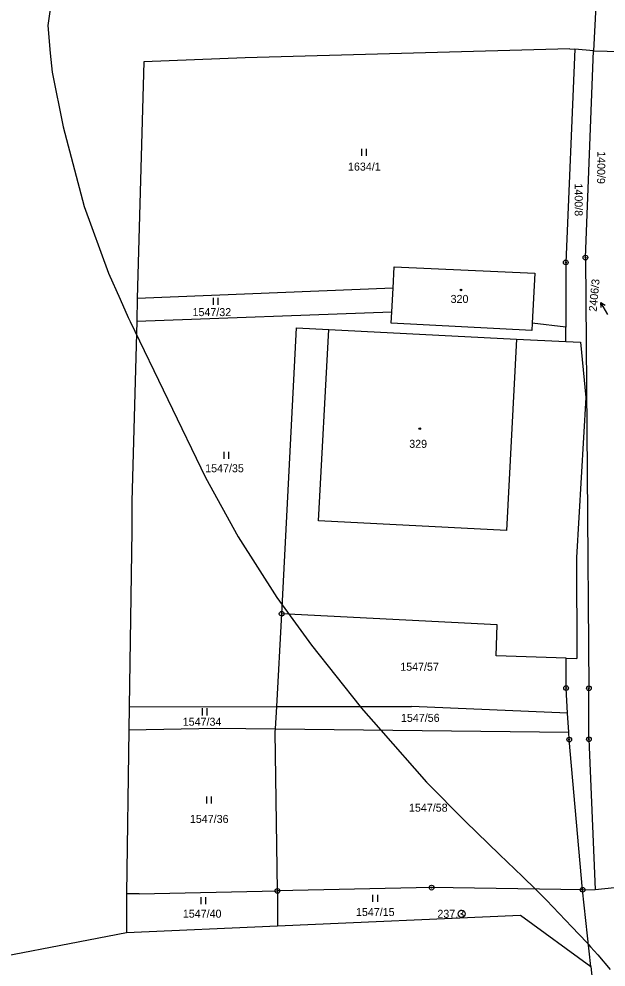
# Model space of a CAD drawing. Extents: x -546762 to -540209, y -1046851 to -1035694.
# Drawn here: x -542845.1 to -542720.2, y -1039670.1 to -1039468.6 of the extents above; entities that cross this region are included whole.
import ezdxf

# ---------------------------------------------------------------- set-up
doc = ezdxf.new("R2010")
doc.units = 0
for name, color, linetype in [('Vrstva 1', 7, 'Continuous'), ('Vrstva 16', 7, 'Continuous'), ('Vrstva 17', 7, 'Continuous'), ('Vrstva 18', 7, 'Continuous'), ('Vrstva 19', 7, 'Continuous'), ('Vrstva 24', 7, 'Continuous'), ('Vrstva 25', 7, 'Continuous'), ('Vrstva 3', 7, 'Continuous'), ('Vrstva 37', 7, 'Continuous'), ('Vrstva 4', 7, 'Continuous'), ('Vrstva 52', 7, 'Continuous'), ('Vrstva 6', 7, 'Continuous')]:
    doc.layers.add(name, color=color, linetype=linetype)

msp = doc.modelspace()

# ---------------------------------------------------------------- linework, layer by layer
at = {"layer": 'Vrstva 1'}
for p, q in [((-542726.88, -1039475.04), (-542728.77, -1039520.33)), ((-542724.59, -1039519.28), (-542722.87, -1039475.34)), ((-542722.87, -1039475.34), (-542717.07, -1039475.49)), ((-542765.51, -1039525.79), (-542819.9, -1039528.01)), ((-542820.03, -1039532.82), (-542765.77, -1039530.85)), ((-542789.2, -1039594.99), (-542786.05, -1039534.23)), ((-542786.05, -1039534.23), (-542779.2, -1039534.58)), ((-542779.2, -1039534.58), (-542739.24, -1039536.65)), ((-542728.76, -1039537.15), (-542728.76, -1039534.07)), ((-542739.24, -1039536.65), (-542728.76, -1039537.15)), ((-542728.76, -1039537.15), (-542725.66, -1039537.3)), ((-542725.66, -1039537.3), (-542724.53, -1039548.99)), ((-542724.53, -1039548.99), (-542726.46, -1039583.03)), ((-542726.46, -1039583.03), (-542726.44, -1039604.51)), ((-542790.26, -1039614.7), (-542789.2, -1039594.99)), ((-542728.7, -1039604.43), (-542726.44, -1039604.51)), ((-542821.65, -1039614.74), (-542790.26, -1039614.7)), ((-542790.52, -1039619.44), (-542790.26, -1039614.7)), ((-542821.72, -1039619.62), (-542803.1, -1039619.3)), ((-542790.55, -1039620.04), (-542790.52, -1039619.44)), ((-542790.1, -1039653.86), (-542790.55, -1039620.04)), ((-542723.85, -1039621.66), (-542722.54, -1039653.57)), ((-542819.52, -1039654.48), (-542822.23, -1039654.49)), ((-542790.1, -1039653.86), (-542790.1, -1039661.29))]:
    msp.add_line(p, q, dxfattribs=at)
for points in [[(-542720.97, -1039438.38), (-542722.87, -1039475.34)], [(-542727.92, -1039474.96), (-542797, -1039476.85)], [(-542727.92, -1039474.96), (-542726.88, -1039475.04)], [(-542722.87, -1039475.34), (-542726.88, -1039475.04)], [(-542797, -1039476.85), (-542818.54, -1039477.68)], [(-542818.54, -1039477.68), (-542819.9, -1039528.01)], [(-542724.59, -1039519.28), (-542723.86, -1039610.82)], [(-542765.51, -1039525.79), (-542765.28, -1039521.24), (-542735.38, -1039522.62), (-542735.89, -1039533.21)], [(-542728.77, -1039520.33), (-542728.76, -1039534.07)], [(-542765.77, -1039530.85), (-542765.51, -1039525.79)], [(-542819.9, -1039528.01), (-542820.03, -1039532.82)], [(-542735.96, -1039534.77), (-542765.89, -1039533.25), (-542765.77, -1039530.85)], [(-542820.03, -1039532.82), (-542821.07, -1039571.14)], [(-542735.89, -1039533.21), (-542735.96, -1039534.77)], [(-542821.07, -1039571.14), (-542821.1, -1039577.26)], [(-542821.1, -1039577.26), (-542821.65, -1039614.74)], [(-542743.38, -1039597.33), (-542789.2, -1039594.99)], [(-542743.58, -1039603.94), (-542743.38, -1039597.33)], [(-542728.7, -1039604.43), (-542743.58, -1039603.94)], [(-542728.7, -1039610.76), (-542728.7, -1039604.43)], [(-542728.38, -1039616.11), (-542728.7, -1039610.76)], [(-542723.85, -1039621.66), (-542723.86, -1039610.82)], [(-542821.65, -1039614.74), (-542821.72, -1039619.62)], [(-542728.13, -1039620.15), (-542728.38, -1039616.11)], [(-542821.72, -1039619.62), (-542822.23, -1039654.49)], [(-542728.03, -1039621.73), (-542728.13, -1039620.15)], [(-542725.19, -1039653.63), (-542728.03, -1039621.73)], [(-542822.23, -1039654.49), (-542822.22, -1039662.7)], [(-542757.33, -1039653.18), (-542790.1, -1039653.86)], [(-542725.19, -1039653.63), (-542757.33, -1039653.18)], [(-542725.19, -1039653.63), (-542722.54, -1039653.57)], [(-542723.46, -1039669.94), (-542725.19, -1039653.63)], [(-542722.54, -1039653.57), (-542716.34, -1039652.92)], [(-542790.1, -1039661.29), (-542738.41, -1039659.02)], [(-542738.41, -1039659.02), (-542723.46, -1039669.94)], [(-542860.51, -1039670.07), (-542822.22, -1039662.7)], [(-542822.22, -1039662.7), (-542790.1, -1039661.29)], [(-542723.46, -1039669.94), (-542719.06, -1039711.53)]]:
    msp.add_lwpolyline(points, dxfattribs=at)
at = {"layer": 'Vrstva 16'}
msp.add_line((-542719.83, -1039531.42), (-542721.31, -1039528.81), dxfattribs=at)
msp.add_lwpolyline([(-542721.25, -1039529.92), (-542721.31, -1039528.81), (-542720.38, -1039529.43)], dxfattribs=at)
at = {"layer": 'Vrstva 24'}
for centre, radius in [((-542724.59, -1039519.28), 0.5), ((-542724.59, -1039519.28), 0.1), ((-542728.77, -1039520.33), 0.5), ((-542728.77, -1039520.33), 0.1), ((-542789.2, -1039594.99), 0.5), ((-542789.2, -1039594.99), 0.1), ((-542728.7, -1039610.76), 0.5), ((-542723.86, -1039610.82), 0.5), ((-542728.7, -1039610.76), 0.1), ((-542723.86, -1039610.82), 0.1), ((-542728.03, -1039621.73), 0.5), ((-542728.03, -1039621.73), 0.1), ((-542723.85, -1039621.66), 0.5), ((-542723.85, -1039621.66), 0.1), ((-542757.33, -1039653.18), 0.5), ((-542790.1, -1039653.86), 0.5), ((-542790.1, -1039653.86), 0.1), ((-542757.33, -1039653.18), 0.1), ((-542725.19, -1039653.63), 0.5), ((-542725.19, -1039653.63), 0.1), ((-542750.92, -1039658.74), 0.75), ((-542750.92, -1039658.74), 0.1)]:
    msp.add_circle(centre, radius, dxfattribs=at)
at = {"layer": 'Vrstva 25'}
for p, q in [((-542772.15, -1039497.69), (-542772.15, -1039496.19)), ((-542771.15, -1039497.69), (-542771.15, -1039496.19)), ((-542803.68, -1039529.34), (-542803.68, -1039527.84)), ((-542802.68, -1039529.34), (-542802.68, -1039527.84)), ((-542801.44, -1039562.09), (-542801.44, -1039560.59)), ((-542800.44, -1039562.09), (-542800.44, -1039560.59)), ((-542806.05, -1039616.57), (-542806.05, -1039615.07)), ((-542805.05, -1039616.57), (-542805.05, -1039615.07)), ((-542805.12, -1039635.28), (-542805.12, -1039633.78)), ((-542804.12, -1039635.28), (-542804.12, -1039633.78)), ((-542769.78, -1039656.2), (-542769.78, -1039654.7)), ((-542768.78, -1039656.2), (-542768.78, -1039654.7)), ((-542806.31, -1039656.68), (-542806.31, -1039655.18)), ((-542805.31, -1039656.68), (-542805.31, -1039655.18))]:
    msp.add_line(p, q, dxfattribs=at)
for centre in [(-542751.07, -1039526.18), (-542759.83, -1039555.66)]:
    msp.add_circle(centre, 0.175, dxfattribs=at)
at = {"layer": 'Vrstva 3'}
for points in [[(-542765.51, -1039525.79), (-542765.28, -1039521.24), (-542735.38, -1039522.62), (-542735.89, -1039533.21)], [(-542765.77, -1039530.85), (-542765.51, -1039525.79)], [(-542735.96, -1039534.77), (-542765.89, -1039533.25), (-542765.77, -1039530.85)], [(-542735.89, -1039533.21), (-542735.96, -1039534.77)], [(-542781.39, -1039575.25), (-542779.2, -1039534.58)], [(-542779.2, -1039534.58), (-542739.24, -1039536.65)], [(-542739.24, -1039536.65), (-542741.4, -1039577.31)], [(-542741.4, -1039577.31), (-542781.39, -1039575.25)]]:
    msp.add_lwpolyline(points, dxfattribs=at)
at = {"layer": 'Vrstva 37'}
for centre in [(-542751.07, -1039526.18), (-542759.83, -1039555.66)]:
    msp.add_circle(centre, 0.175, dxfattribs=at)
at = {"layer": 'Vrstva 4'}
for p, q in [((-542781.39, -1039575.25), (-542779.2, -1039534.58)), ((-542739.24, -1039536.65), (-542741.4, -1039577.31)), ((-542741.4, -1039577.31), (-542781.39, -1039575.25))]:
    msp.add_line(p, q, dxfattribs=at)
at = {"layer": 'Vrstva 52'}
msp.add_lwpolyline([(-542837.32, -1039458.45), (-542838.97, -1039470.01), (-542838.41, -1039475.84), (-542838.02, -1039479.92), (-542835.67, -1039491.48), (-542831.19, -1039508.47), (-542826, -1039522.62), (-542823.56, -1039528.16), (-542821.85, -1039532.04), (-542821.45, -1039532.87), (-542805.38, -1039566.04), (-542798.42, -1039578.63), (-542790.2, -1039591.49), (-542782.88, -1039601.65), (-542772.49, -1039614.68), (-542772.28, -1039614.95), (-542768.12, -1039619.7), (-542758.39, -1039630.79), (-542750.11, -1039639.1), (-542742.85, -1039646.11), (-542737.99, -1039650.8), (-542735.16, -1039653.59), (-542732.87, -1039655.84), (-542727.49, -1039661.48), (-542724.33, -1039664.87), (-542723.5, -1039665.77), (-542721.94, -1039667.45), (-542719.31, -1039670.58)], dxfattribs=at)
at = {"layer": 'Vrstva 6'}
for p, q in [((-542790.26, -1039614.7), (-542761.57, -1039614.67)), ((-542803.1, -1039619.3), (-542790.52, -1039619.44)), ((-542790.52, -1039619.44), (-542728.13, -1039620.15))]:
    msp.add_line(p, q, dxfattribs=at)
for points in [[(-542728.76, -1039534.07), (-542735.89, -1039533.21)], [(-542728.38, -1039616.11), (-542761.57, -1039614.67)], [(-542819.52, -1039654.48), (-542790.1, -1039653.86)]]:
    msp.add_lwpolyline(points, dxfattribs=at)

# ---------------------------------------------------------------- texts
at = {"layer": 'Vrstva 16'}
msp.add_text('2406/3', height=1.7, rotation=84.6675, dxfattribs=at).set_placement((-542722.21, -1039530.84))
at = {"layer": 'Vrstva 17'}
msp.add_text('237.3', height=1.7, dxfattribs=at).set_placement((-542756.08, -1039659.59))
at = {"layer": 'Vrstva 18'}
for s, rotation, p in [('1400/9', 269.2152, (-542722.03, -1039496.67)), ('1400/8', 270, (-542726.88, -1039503.54))]:
    msp.add_text(s, height=1.7, rotation=rotation, dxfattribs=at).set_placement(p)
for s, p in [('1634/1', (-542775.09, -1039500.81)), ('1547/32', (-542808.16, -1039531.73)), ('1547/35', (-542805.47, -1039564.91)), ('1547/57', (-542763.98, -1039607.09)), ('1547/56', (-542763.83, -1039617.95)), ('1547/34', (-542810.24, -1039618.77)), ('1547/58', (-542762.12, -1039637.04)), ('1547/36', (-542808.72, -1039639.43)), ('1547/40', (-542810.22, -1039659.56)), ('1547/15', (-542773.4, -1039659.21))]:
    msp.add_text(s, height=1.7, dxfattribs=at).set_placement(p)
at = {"layer": 'Vrstva 19'}
for s, p in [('320', (-542753.27, -1039528.93)), ('329', (-542762.07, -1039559.72))]:
    msp.add_text(s, height=1.7, dxfattribs=at).set_placement(p)

doc.saveas('drawing.dxf')
